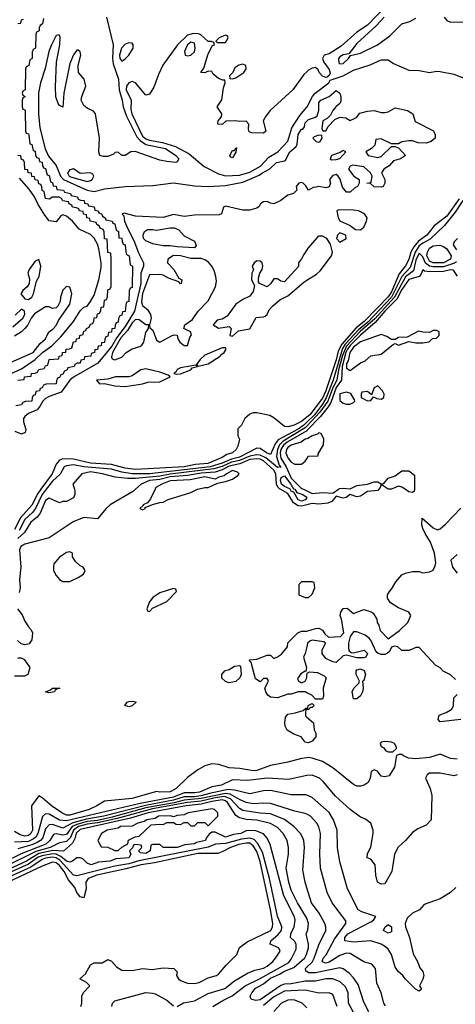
# Model space of a CAD drawing. Header units: inches. Extents: x 2348341 to 2479810, y 460419 to 613669.
# Tile 267 of 656: x 2398340 to 2400858, y 537023 to 542715. Entities that reach past the tile are written whole.
import ezdxf

# ---------------------------------------------------------------- set-up
doc = ezdxf.new("R2010")
doc.units = ezdxf.units.IN
doc.header["$MEASUREMENT"] = 0
for name, color, linetype in [('C3593', 7, 'Continuous'), ('C3594', 7, 'Continuous'), ('C4503', 7, 'Continuous'), ('C4504', 7, 'Continuous')]:
    doc.layers.add(name, color=color, linetype=linetype)

msp = doc.modelspace()

# ---------------------------------------------------------------- linework, layer by layer
at = {"layer": 'C3593', "color": 2}
for points, elevation in [([(2398462, 540000), (2398444.4, 539975.6), (2398410, 539908.2), (2398344.6, 539835.4), (2398310, 539768.3)], 30), ([(2398655.9, 540000), (2398658.8, 539990), (2398658.8, 539970), (2398651.3, 539950), (2398610, 539929), (2398590, 539928.7), (2398570, 539922), (2398510, 539948.7), (2398490, 539935.1), (2398458, 539862), (2398441.4, 539838.6), (2398404.9, 539810), (2398366.7, 539750), (2398330, 539716.5)], 38), ([(2399009.6, 540000), (2398998.8, 539990), (2398862.8, 539910), (2398840.7, 539890), (2398790.5, 539829.5), (2398710, 539837), (2398648.7, 539811.3), (2398510, 539719.3), (2398370, 539683.7), (2398346, 539670), (2398339.5, 539650), (2398346.4, 539550), (2398338.5, 539478.5), (2398342.3, 539430), (2398337.3, 539402.7)], 42), ([(2398493.2, 540000), (2398470, 539970.8), (2398430.6, 539889.4), (2398414, 539866), (2398370, 539825.3), (2398337.5, 539762.5)], 34), ([(2399122.6, 540000), (2399096, 539944), (2399078, 539922), (2399054, 539910), (2399054, 539906), (2399034, 539890), (2399050, 539882), (2399066, 539890), (2399066, 539894), (2399108, 539912), (2399150, 539924.7), (2399170, 539926), (2399198, 539942), (2399330, 539981), (2399368, 540000)], 46), ([(2400000, 539909.9), (2399970, 539902), (2399950, 539905), (2399922, 539922), (2399890, 539976), (2399846.3, 540000)], 42), ([(2400000, 539949.8), (2399990, 539939.8), (2399970, 539931.1), (2399950, 539939.2), (2399924.1, 539984.1), (2399910, 539988.9), (2399904, 540000)], 38), ([(2399930.3, 540000), (2399942.5, 539982.5), (2399976.3, 539970), (2399995.9, 539955.9), (2400000, 539950.3)], 38), ([(2399980.1, 540000), (2400000, 539990.6)], 42), ([(2400000, 539466), (2399970, 539466), (2399954, 539450), (2399954, 539390), (2399990, 539374), (2400000, 539374)], 46), ([(2398326.7, 539310), (2398354.6, 539274.6), (2398370, 539238), (2398390, 539204.7), (2398406.8, 539186.8), (2398414, 539170), (2398410.8, 539130), (2398394.2, 539105.8), (2398370, 539100.3), (2398347.5, 539107.5), (2398326.4, 539126.4)], 42), ([(2400000, 538823.8), (2399990, 538828.7), (2399950, 538828.7), (2399910, 538815.3), (2399890, 538815.3), (2399830, 538795.3), (2399790, 538799), (2399775.3, 538810), (2399762, 538830), (2399758, 538850), (2399778, 538890), (2399776.4, 538896.4), (2399770, 538906), (2399750, 538906), (2399730, 538888), (2399704, 538904), (2399678, 538998), (2399666, 539010), (2399670, 539014), (2399710, 539018), (2399770, 539042), (2399790, 539042), (2399810, 539022), (2399830, 539031.3), (2399852.9, 539047.1), (2399888.7, 539090), (2399890, 539112), (2399948.7, 539170), (2399970, 539179.1), (2399999.5, 539180.5), (2400000, 539180.7)], 42), ([(2400000, 539089), (2399991.3, 539050), (2399981, 539030), (2399998, 538970), (2399994, 538946), (2399990, 538948), (2399965.8, 538934.2), (2399946, 538906), (2399951.6, 538891.6), (2399970, 538882), (2399990, 538891.3), (2399999.3, 538910), (2400000, 538917)], 42), ([(2398310, 538922), (2398370, 538922), (2398388.7, 538931.3), (2398401.2, 538970), (2398370, 539014), (2398350, 539024), (2398330, 539024)], 46), ([(2400000, 538536.7), (2399990, 538538), (2399968, 538570), (2399924.8, 538584.8), (2399886.8, 538606.8), (2399874, 538630), (2399873.2, 538650), (2399876.5, 538683.5), (2399890, 538701), (2399932.7, 538707.3), (2399978, 538722), (2399994, 538734), (2400000, 538734)], 42), ([(2400000, 538726.7), (2399994, 538726), (2399992, 538710), (2399992, 538690), (2400000, 538683)], 42), ([(2400000, 538448), (2399970, 538443.7), (2399890, 538422), (2399790, 538402.9), (2399710, 538374), (2399690, 538372.4), (2399613, 538387), (2399550, 538389.6), (2399490.8, 538409.2), (2399450, 538414), (2399410, 538401.2), (2399370, 538379), (2399310, 538334), (2399244.9, 538270), (2399210, 538252), (2399149.6, 538249.6), (2399130, 538254), (2398990, 538212.7), (2398830, 538197.2), (2398786, 538170), (2398741, 538150), (2398630, 538116.4), (2398610, 538116.9), (2398582.9, 538130), (2398523.7, 538170), (2398470, 538217.2), (2398450, 538228.7), (2398408, 538170), (2398414.7, 538030), (2398404.6, 538010), (2398390, 537998), (2398370, 537994.5), (2398342.9, 538002.9), (2398310, 538022.4)], 46), ([(2400000, 538345.1), (2399990, 538344.5), (2399896.7, 538323.3), (2399770, 538329.7), (2399657.2, 538317.2), (2399570, 538319.7), (2399506, 538290), (2399450, 538280.5), (2399379.1, 538250), (2399350, 538244.9), (2399290, 538246.4), (2399230, 538221.3), (2399036.1, 538183.9), (2398610, 538083), (2398570, 538086.6), (2398510, 538121.5), (2398490, 538124), (2398471.3, 538108.7), (2398444.1, 538010), (2398432.3, 537990), (2398420.1, 537979.9), (2398390, 537964.9), (2398310, 537959.7)], 50), ([(2400000, 538231.8), (2399994.2, 538234.2), (2399910, 538234), (2399790, 538259.6), (2399750, 538257.6), (2399670, 538239.7), (2399581.2, 538261.2), (2399544.2, 538264.2), (2399437.5, 538242.5), (2399387.5, 538227.5), (2399350, 538222.2), (2399290, 538221.7), (2399230, 538202.1), (2399067.6, 538172.4), (2398826.4, 538110), (2398726.2, 538093.8), (2398647.6, 538072.4), (2398590, 538041.4), (2398530, 538061.5), (2398510, 538061.3), (2398490, 538037), (2398474.6, 537985.4), (2398461.1, 537970), (2398441.7, 537958.3), (2398410, 537943.9), (2398330, 537920.8)], 54), ([(2400000, 538121.3), (2399990, 538126.6), (2399930, 538139.5), (2399790, 538183), (2399750, 538186.6), (2399690, 538182.3), (2399650, 538189.7), (2399610, 538206), (2399557.2, 538237.2), (2399530, 538242.2), (2399390, 538211.9), (2399290, 538202.7), (2399232.7, 538187.3), (2399070, 538158.1), (2398874.8, 538105.2), (2398790, 538086.4), (2398730, 538079.4), (2398670, 538062.7), (2398643.7, 538050), (2398610, 538004.8), (2398590, 538000.3), (2398551.7, 538008.3), (2398535.8, 538004.2), (2398514.9, 537970), (2398491.6, 537948.4), (2398347.8, 537892.2), (2398130, 537787.2)], 58), ([(2400000, 537696.2), (2399989.4, 537730), (2399977.5, 537797.5), (2399985.6, 537930), (2399982, 537970), (2399975.1, 537990), (2399963.7, 538010), (2399924.5, 538050), (2399870, 538091.3), (2399790, 538124.4), (2399730, 538128.6), (2399630, 538144.2), (2399610, 538154.8), (2399558.9, 538210), (2399523.6, 538223.6), (2399470, 538216.8), (2399390, 538197.2), (2399310, 538189), (2399108, 538152), (2398902.5, 538097.5), (2398790, 538072.1), (2398730, 538063.8), (2398679.6, 538050), (2398650.8, 538030), (2398633.2, 537986.8), (2398610, 537964.8), (2398570, 537956.9), (2398517, 537930), (2398433.5, 537906.5), (2398238.9, 537810)], 62), ([(2400000.1, 537520.1), (2399946, 537610), (2399910, 537683.7), (2399895.1, 537730), (2399881.3, 537810), (2399894, 537890), (2399894.5, 537930), (2399887, 537970), (2399862.9, 538010), (2399830, 538045.1), (2399790, 538068), (2399710, 538087.3), (2399650, 538091.1), (2399610, 538100.5), (2399590, 538115.1), (2399541.8, 538190), (2399530, 538199.4), (2399510, 538204.5), (2399450, 538195.4), (2399390, 538179.9), (2399302, 538170), (2399082.4, 538130), (2398981.3, 538098.7), (2398690, 538034), (2398667.3, 538012.7), (2398659, 537981), (2398645.4, 537954.6), (2398592.7, 537907.3), (2398531.2, 537911.2), (2398450, 537894.4), (2398378.5, 537850), (2398250, 537791.1)], 66), ([(2399457.2, 537010), (2399514.3, 537045.7), (2399568.6, 537071.4), (2399643.7, 537130), (2399730, 537172.7), (2399895.1, 537264.9), (2399910, 537283), (2399938, 537342), (2399938.7, 537370), (2399928.5, 537388.5), (2399905.1, 537410), (2399907.8, 537430), (2399926, 537470), (2399933.2, 537510), (2399929.4, 537529.4), (2399866.6, 537650), (2399787.5, 537947.5), (2399770, 537984), (2399750, 538009), (2399705.6, 538025.6), (2399652.4, 538027.6), (2399618, 538010), (2399575.6, 538004.4), (2399530, 537989.8), (2399470, 538018), (2399450, 538018), (2399434.4, 538005.6), (2399417.3, 537982.7), (2399413.4, 537970), (2399362.5, 537957.5), (2399351.3, 537950), (2399294.6, 537945.4), (2399249.7, 537929.7), (2399169, 537929), (2399150, 537946), (2399110, 537946), (2399098, 537942), (2399094, 537910), (2399070, 537895.3), (2399038, 537898), (2399026, 537910), (2399046, 537930), (2399042, 537942), (2399010, 537946), (2398998, 537942), (2398992.7, 537927.3), (2398974, 537910), (2398982, 537890), (2398971, 537870), (2398895.2, 537864.8), (2398862, 537850), (2398794.8, 537845.2), (2398754, 537830), (2398730, 537838), (2398704, 537864), (2398690, 537869), (2398670, 537869), (2398646, 537850), (2398630, 537844.7), (2398610, 537851.2), (2398578, 537878), (2398550.3, 537890.3), (2398530, 537893), (2398470, 537882.1), (2398447.4, 537872.6), (2398390, 537832.2), (2398230, 537761)], 70), ([(2399250, 537010.8), (2399287.7, 537032.3), (2399350, 537042.4), (2399430, 537086.4), (2399525.9, 537114.1), (2399581.8, 537158.2), (2399656.9, 537203.1), (2399699.7, 537220.3), (2399750, 537232.4), (2399770, 537243.1), (2399802.7, 537270), (2399819.3, 537290), (2399845.2, 537330), (2399841.2, 537341.2), (2399835.3, 537350), (2399788.7, 537370), (2399792.7, 537390), (2399834.3, 537425.7), (2399853, 537450), (2399854.7, 537470), (2399830, 537532.7), (2399783.7, 537750), (2399743.2, 537903.2), (2399714.8, 537954.8), (2399695.1, 537975.1), (2399670, 537984.3), (2399622.4, 537977.6), (2399530, 537952.8), (2399471.3, 537948.7), (2399428.8, 537931.2), (2399027.9, 537852.1), (2398970, 537834.9), (2398890, 537821.6), (2398670, 537766.6), (2398650, 537769.7), (2398574.1, 537854.1), (2398550, 537869.9), (2398530, 537873.8), (2398490, 537867.1), (2398470, 537859.5), (2398403.5, 537816.5), (2398238.5, 537741.5)], 74), ([(2398694, 537010), (2398699, 537030), (2398699, 537070), (2398709.1, 537090.9), (2398746, 537130), (2398726, 537150), (2398688, 537170), (2398720.4, 537199.6), (2398750, 537252), (2398770, 537262), (2398816.4, 537263.6), (2398850, 537282), (2398870, 537272), (2398899.8, 537239.8), (2398930, 537221), (2398990, 537218.8), (2399050, 537230.8), (2399104.9, 537224.9), (2399170, 537233), (2399230.6, 537230.6), (2399250.8, 537210.8), (2399246.8, 537190), (2399258, 537170), (2399270, 537161), (2399310, 537146), (2399350, 537142.8), (2399378, 537150), (2399430, 537176), (2399478, 537190), (2399490, 537198), (2399534, 537250), (2399595.3, 537310), (2399610, 537351), (2399655.6, 537384.4), (2399791.5, 537450), (2399802.4, 537470), (2399804, 537490), (2399790.6, 537570), (2399730, 537849.2), (2399710, 537907), (2399690, 537938.3), (2399670, 537954.6), (2399650, 537955.2), (2399606, 537946), (2399559.3, 537930), (2399514.6, 537905.4), (2399484.6, 537895.4), (2399370, 537894.1), (2399119, 537841), (2399042.8, 537830), (2398954.2, 537805.8), (2398785.5, 537770), (2398734.9, 537750), (2398722.4, 537730), (2398724.9, 537690), (2398710, 537638), (2398690, 537645.2), (2398670, 537669.2), (2398657.8, 537697.8), (2398622.6, 537742.6), (2398597.8, 537790), (2398570, 537825.1), (2398550, 537841.5), (2398530, 537845.1), (2398470, 537822.3), (2398244.4, 537715.6)], 78), ([(2400000, 537413.2), (2399996.2, 537430), (2400000, 537438.7)], 66), ([(2400000, 537156.8), (2399990, 537156.8), (2399910, 537141.1), (2399870, 537139.8), (2399850, 537132.3), (2399730, 537048.9), (2399704.2, 537044.2), (2399681.2, 537050), (2399676.2, 537056.2), (2399673.3, 537070), (2399681.7, 537090), (2399704.1, 537115.9), (2399750, 537142.2), (2399790, 537174), (2399842.7, 537197.3), (2399870, 537214.5), (2399924, 537236), (2399987.6, 537292.4), (2399998.3, 537310), (2400000, 537316)], 66), ([(2400000, 537211.7), (2399994.8, 537214.8), (2399992, 537230), (2400000, 537237.7)], 62), ([(2398872.3, 537010), (2398877.2, 537030), (2398890, 537042.8), (2399069.6, 537090.4), (2399108.1, 537088.1), (2399123, 537083), (2399190, 537046), (2399230, 537014.8)], 74), ([(2400000, 537102), (2399985.1, 537105.1), (2399870, 537098.7), (2399810, 537065.7), (2399750, 537015.4)], 70), ([(2400000, 537001.8), (2399973.2, 537030), (2399930, 537047.3), (2399910, 537049.6), (2399890, 537047.3), (2399854, 537030), (2399810, 536980.9)], 74)]:
    msp.add_lwpolyline(points, dxfattribs=dict(at, elevation=elevation))
for points, elevation in [([(2398630, 539638), (2398610, 539635.3), (2398570, 539608.7), (2398538, 539570), (2398536, 539550), (2398536, 539530), (2398550, 539502), (2398570, 539478), (2398590, 539466.8), (2398630, 539467.3), (2398678, 539490), (2398708, 539510), (2398718, 539530), (2398706, 539550), (2398690, 539558), (2398663.1, 539583.1), (2398646, 539610), (2398646, 539630)], 46), ([(2399230, 539426), (2399150, 539402), (2399110, 539375.3), (2399091.3, 539350), (2399074, 539310), (2399078, 539298), (2399090, 539294), (2399108, 539312), (2399190, 539352), (2399246, 539410), (2399242, 539422)], 46), ([(2399550, 538882), (2399529.1, 538889.1), (2399509, 538909), (2399508, 538930), (2399526, 538950), (2399550, 538958), (2399582, 538978), (2399610, 538982), (2399616.9, 538976.9), (2399621, 538930), (2399612, 538910), (2399590, 538888.7)], 42), ([(2398510, 538824.2), (2398489.6, 538830), (2398518.6, 538841.4), (2398528.7, 538850), (2398572, 538850), (2398555.3, 538844.7), (2398543.6, 538836.4), (2398542, 538830), (2398530, 538828)], 42), ([(2398970, 538742), (2398948, 538750), (2398962, 538770), (2398970, 538774), (2398994.8, 538774.8), (2399014, 538770), (2398990, 538749)], 42), ([(2399452.5, 538152.5), (2399314, 538130), (2399290, 538118), (2399250, 538114), (2399230, 538106), (2399212.5, 538112.5), (2399142, 538110), (2399122.8, 538097.2), (2399074, 538090), (2399059.8, 538080.2), (2399022, 538070), (2398990, 538053.2), (2398922, 538050), (2398910, 538042), (2398844.7, 538030), (2398812, 538010), (2398792, 537970), (2398810, 537934), (2398850, 537931.3), (2398890, 537912), (2398910, 537912), (2398930, 537932), (2398966, 537950), (2398968.9, 537971.1), (2399008.4, 537991.6), (2399030, 537994), (2399100.4, 538059.6), (2399150, 538064.7), (2399170, 538062), (2399190, 538074), (2399230, 538074), (2399243.6, 538063.6), (2399270, 538062), (2399290, 538074), (2399310, 538074), (2399330, 538054), (2399350, 538054), (2399370, 538074), (2399410, 538074), (2399430, 538054), (2399486, 538110), (2399486, 538130), (2399466, 538150)], 70)]:
    msp.add_lwpolyline(points, close=True, dxfattribs=dict(at, elevation=elevation))
at = {"layer": 'C3594', "color": 2}
for points, elevation in [([(2398478, 542722), (2398472, 542690), (2398458, 542682), (2398452.7, 542667.3), (2398452, 542650), (2398438, 542642), (2398434, 542630), (2398431.3, 542550), (2398418, 542542), (2398412.7, 542527.3), (2398412, 542490), (2398398, 542482), (2398392, 542450), (2398378, 542442), (2398374, 542430), (2398371, 542310), (2398358, 542302), (2398354, 542290), (2398358, 542278), (2398371, 542270), (2398358, 542262), (2398354, 542250), (2398354, 542210), (2398358, 542198), (2398370, 542194), (2398372, 542188), (2398374, 542070), (2398378, 542058), (2398390, 542054), (2398392, 542048), (2398398, 541998), (2398410, 541994), (2398418, 541958), (2398430, 541954), (2398432, 541932), (2398438, 541918), (2398450, 541914), (2398454, 541894), (2398470, 541892), (2398471.6, 541871.6), (2398478, 541858), (2398490, 541854), (2398498, 541818), (2398510, 541814), (2398518, 541778), (2398530, 541774), (2398534, 541754), (2398550, 541752), (2398554, 541734), (2398594, 541730), (2398598, 541718), (2398634, 541710), (2398638, 541698), (2398674, 541690), (2398678, 541678), (2398691.6, 541671.6), (2398712, 541670), (2398714, 541654), (2398734, 541650), (2398738, 541638), (2398770, 541632), (2398774, 541614), (2398794, 541610), (2398798, 541598), (2398814, 541590), (2398818, 541578), (2398834, 541570), (2398838, 541558), (2398874, 541550), (2398878, 541538), (2398890, 541534), (2398898, 541498), (2398911.3, 541490), (2398914, 541454), (2398930, 541452), (2398931.6, 541431.6), (2398938, 541418), (2398950, 541414), (2398952.7, 541372.7), (2398958, 541358), (2398972, 541350), (2398978, 541298), (2398992, 541290), (2398990, 541166), (2398978, 541162), (2398972.7, 541147.3), (2398970, 541086), (2398958, 541082), (2398952.7, 541067.3), (2398950, 541028), (2398934, 541026), (2398930, 541006), (2398918, 541002), (2398912, 540988), (2398910, 540966), (2398898, 540962), (2398891.3, 540948.7), (2398890.8, 540930), (2398872, 540928), (2398870, 540908), (2398854, 540906), (2398850, 540886), (2398838, 540882), (2398831.6, 540868.4), (2398830, 540848.7), (2398812.7, 540847.3), (2398810, 540828.7), (2398792.7, 540827.3), (2398790, 540808), (2398774, 540806), (2398772, 540790), (2398754, 540786), (2398752, 540770), (2398714, 540766), (2398712, 540750), (2398692.7, 540747.3), (2398690, 540729), (2398671.6, 540728.4), (2398658, 540722), (2398654, 540710), (2398618, 540702), (2398614, 540690), (2398598, 540682), (2398590, 540666), (2398578, 540662), (2398570, 540646), (2398558, 540642), (2398552, 540628), (2398551.3, 540610), (2398492.7, 540607.3), (2398478, 540602), (2398470, 540586), (2398458, 540582), (2398454, 540570), (2398434, 540566), (2398430, 540546), (2398418, 540542), (2398411.6, 540528.4), (2398411, 540510), (2398372.7, 540507.3), (2398358, 540502), (2398350, 540488), (2398318, 540482)], 22), ([(2398330, 542692), (2398346, 542694), (2398350, 542714), (2398362, 542718)], 22), ([(2398842, 542730), (2398880.3, 542570), (2398875.9, 542490), (2398880, 542460), (2398910.3, 542370), (2398914.7, 542310), (2398932.4, 542250), (2398937.6, 542210), (2398957.2, 542157.2), (2399017.4, 542037.4), (2399035.8, 542015.8), (2399070, 541992.9), (2399183.8, 541970), (2399243, 541930), (2399259.3, 541910), (2399250, 541893.2), (2399242, 541890), (2399190, 541894.3), (2399150, 541902), (2399008.1, 541951.9), (2398982, 541950), (2398948.9, 541928.9), (2398930, 541928.7), (2398910, 541948), (2398892.7, 541947.3), (2398882, 541938), (2398850, 541924.5), (2398824.1, 541924.1), (2398804, 541930), (2398797.2, 541950), (2398802, 542030), (2398778, 542170), (2398766.6, 542186.6), (2398730, 542203.7), (2398710, 542219.3), (2398696.2, 542250), (2398698.4, 542270), (2398721.6, 542330), (2398711.8, 542370), (2398680.7, 542410), (2398678.7, 542450), (2398693, 542510), (2398689.4, 542529.4), (2398678, 542538), (2398670, 542539.3), (2398650, 542512), (2398630, 542462), (2398596, 542290), (2398590, 542209), (2398570, 542219), (2398562.7, 542230), (2398549.6, 542269.6), (2398547, 542327), (2398552.6, 542470), (2398572.4, 542570), (2398573.1, 542613.1), (2398568, 542628), (2398550, 542624), (2398523.7, 542570), (2398509, 542530), (2398487.5, 542432.5), (2398459.3, 542350), (2398448.8, 542291.2), (2398447.9, 542170), (2398456.5, 542090), (2398487.5, 541967.5), (2398506.3, 541926.3), (2398551.1, 541871.1), (2398576.3, 541810), (2398592.9, 541790), (2398730, 541729.2), (2398770, 541722), (2398830, 541737), (2398950, 541751.2), (2399110, 541756.4), (2399230, 541771.6), (2399350, 541754.6), (2399430, 541750.2), (2399530, 541756.5), (2399630, 541775.8), (2399724.9, 541815.1), (2399742.7, 541830), (2399786.9, 541853.1), (2399825.2, 541890), (2399870, 541898), (2399876.5, 541903.5), (2399901.2, 541950), (2399938.3, 541981.7), (2399944.2, 541995.8), (2399950, 542050.8), (2399970, 542081), (2399977.2, 542082.8), (2399985.6, 542094.4), (2399990, 542118), (2400000, 542127.7)], 26), ([(2400000, 542413.4), (2399983, 542397), (2399919.5, 542310), (2399787.7, 542190), (2399762.4, 542157.6), (2399747.3, 542130), (2399763, 542070), (2399750, 542058.4), (2399681.2, 542061.2), (2399666, 542066), (2399662.7, 542082.7), (2399665.2, 542110), (2399650, 542129), (2399610, 542125.2), (2399590, 542129.2), (2399531.3, 542128.7), (2399510, 542109), (2399486, 542110), (2399488, 542130), (2399507.3, 542152.7), (2399508, 542170), (2399482, 542210), (2399509.2, 542250.8), (2399519, 542321), (2399528, 542350), (2399526, 542366), (2399514, 542366), (2399490, 542375.3), (2399459, 542399), (2399450, 542415.3), (2399430, 542418), (2399410, 542408), (2399388, 542410), (2399404.7, 542435.3), (2399430, 542518), (2399455.3, 542564.7), (2399466, 542570), (2399462, 542582), (2399448.4, 542588.4), (2399430, 542589), (2399387.5, 542627.5), (2399373.5, 542633.5), (2399344.3, 542635.7), (2399310, 542624.5), (2399251.7, 542570), (2399167.9, 542452.1), (2399141.6, 542398.4), (2399116, 542324), (2399090, 542285.1), (2399070, 542278), (2399010, 542349.2), (2398990, 542357.2), (2398970, 542349.2), (2398958, 542330), (2398955.8, 542310), (2398983.8, 542250), (2398982.5, 542197.5), (2398988.3, 542170), (2399050, 542041.5), (2399070, 542025.1), (2399090, 542017.3), (2399165.4, 542005.4), (2399241.1, 541981.1), (2399319, 541939), (2399406.6, 541866.6), (2399490, 541822.8), (2399530, 541813), (2399610, 541815), (2399670, 541833.2), (2399732.1, 541867.9), (2399779.8, 541920.2), (2399832.6, 541950), (2399890, 542013.4), (2399914, 542090), (2399959.3, 542160.7), (2400000, 542208.8)], 30), ([(2398330, 540630.8), (2398366, 540634), (2398368, 540650), (2398406, 540654), (2398408, 540670), (2398428.7, 540671.3), (2398442, 540678), (2398450, 540692), (2398482, 540698), (2398490, 540714), (2398502, 540718), (2398510, 540750.8), (2398566, 540754), (2398568, 540770), (2398586, 540774), (2398588, 540790), (2398607.3, 540792.7), (2398608.7, 540810), (2398628.4, 540811.6), (2398642, 540818), (2398650, 540852), (2398666, 540854), (2398668, 540870), (2398686, 540874), (2398688, 540890), (2398706, 540894), (2398710, 540914), (2398722, 540918), (2398726, 540930), (2398742, 540938), (2398750, 540954), (2398762, 540958), (2398768.4, 540971.6), (2398770, 540992), (2398786, 540994), (2398790, 541014), (2398802, 541018), (2398808.4, 541031.6), (2398810, 541052), (2398826, 541054), (2398830, 541094), (2398842, 541098), (2398847.3, 541112.7), (2398850, 541154), (2398862, 541158), (2398868, 541172), (2398869.1, 541329.1), (2398866, 541366), (2398850, 541368), (2398846, 541446), (2398830, 541448), (2398828, 541488), (2398822, 541502), (2398806, 541510), (2398802, 541522), (2398786, 541530), (2398782, 541542), (2398748, 541550), (2398746, 541566), (2398728, 541570), (2398726, 541586), (2398708, 541590), (2398706, 541606), (2398686, 541610), (2398682, 541622), (2398668, 541628), (2398646, 541630), (2398642, 541642), (2398626, 541650), (2398622, 541662), (2398590, 541668), (2398582, 541682), (2398568, 541688), (2398530, 541688.7), (2398510, 541678), (2398490, 541682), (2398482, 541722), (2398470, 541728), (2398468.4, 541748.4), (2398462, 541762), (2398450, 541766), (2398446, 541786), (2398430, 541788), (2398426, 541806), (2398410, 541808), (2398407.3, 541827.3), (2398388.7, 541830), (2398387.3, 541847.3), (2398370, 541848.7), (2398368.4, 541888.4), (2398362, 541902), (2398350, 541906), (2398347.3, 541927.3), (2398329, 541930)], 22), ([(2398270, 540659.2), (2398350, 540696.9), (2398430, 540750.2), (2398471.1, 540790), (2398525.4, 540830), (2398578.2, 540881.8), (2398651.8, 540970), (2398690, 541031), (2398710, 541052), (2398730, 541058), (2398750, 541086), (2398770, 541122.8), (2398797.4, 541210), (2398810, 541282), (2398810.8, 541310), (2398798, 541390), (2398790, 541416.2), (2398771.2, 541451.2), (2398750, 541472.4), (2398683, 541503), (2398644.5, 541550), (2398610, 541578.9), (2398590, 541587), (2398578.5, 541581.5), (2398550, 541546), (2398510, 541552.7), (2398484.4, 541584.4), (2398446.1, 541646.1), (2398426.2, 541690), (2398394.9, 541734.9), (2398338, 541798)], 26), ([(2400000, 541745.5), (2399994.6, 541754.6), (2399978, 541770), (2399970, 541774), (2399954, 541770), (2399938, 541750), (2399942, 541730), (2399936.9, 541723.1), (2399922, 541710), (2399890, 541701.2), (2399850, 541669.4), (2399810, 541649.5), (2399790, 541653.2), (2399770, 541664), (2399750, 541662), (2399732, 541650), (2399724.7, 541635.3), (2399710, 541626), (2399670, 541613.2), (2399630, 541612.7), (2399530, 541636), (2399518, 541630), (2399506.8, 541593.2), (2399493, 541587), (2399350, 541584.2), (2399290, 541577.6), (2399230, 541589.4), (2399168.4, 541571.6), (2399010, 541578.7), (2398943.5, 541596.5), (2398932, 541590), (2398941, 541581), (2398946.4, 541550), (2398963.2, 541510), (2398999, 541439), (2399026.6, 541366.6), (2399056.5, 541310), (2399056, 541290), (2399040.5, 541250), (2399039.8, 541190), (2399003.8, 541030), (2398950, 540941.4), (2398902.1, 540877.9), (2398872.3, 540827.7), (2398790.9, 540729.1), (2398650, 540648.2), (2398630.2, 540630), (2398579, 540561), (2398510, 540536.5), (2398490, 540524.5), (2398472.7, 540510), (2398458.3, 540481.7), (2398440.2, 540459.8), (2398390, 540437.3), (2398370, 540421.6), (2398362.7, 540410), (2398362, 540390), (2398374.8, 540345.2), (2398370.7, 540329.3), (2398350, 540318), (2398314, 540334)], 26), ([(2400000, 541383.8), (2399982.3, 541357.7), (2399970, 541333.2), (2399951.3, 541310), (2399951.3, 541288.7), (2399870, 541199.5), (2399850, 541202.7), (2399830, 541217.2), (2399810, 541217.2), (2399790, 541188.7), (2399770, 541169.5), (2399726, 541190), (2399720.2, 541200.2), (2399720.2, 541219.8), (2399728.7, 541250), (2399741.2, 541270), (2399745.2, 541290), (2399741.2, 541310), (2399730, 541319.3), (2399710, 541321.2), (2399696, 541310), (2399684.7, 541290), (2399691, 541269), (2399682, 541250), (2399681, 541210), (2399698, 541178), (2399690, 541144), (2399670, 541117.2), (2399630, 541098), (2399590, 541069.4), (2399539.3, 541000.7), (2399510, 540982.7), (2399482, 540978), (2399458, 540950), (2399490, 540931), (2399550, 540942), (2399562, 540930), (2399554, 540890), (2399570, 540884.7), (2399604.7, 540915.3), (2399670, 540926.8), (2399707.3, 540992.7), (2399750, 540996.3), (2399758.3, 541001.7), (2399770, 541010.8), (2399783.1, 541036.9), (2399802, 541058), (2399844.8, 541095.2), (2399890, 541118), (2399981.8, 541198.2), (2400000, 541209.6)], 30), ([(2398273.7, 540726.3), (2398417, 540790), (2398457.5, 540842.5), (2398489.3, 540870.7), (2398508, 540910), (2398530, 540924), (2398550, 540946.8), (2398563.3, 540976.7), (2398629, 541070), (2398641.6, 541130), (2398630, 541169.2), (2398610, 541172), (2398588.8, 541151.2), (2398575.5, 541110), (2398573.7, 541086.3), (2398560.7, 541059.3), (2398551.3, 541050), (2398530, 541045.2), (2398510, 541054), (2398490, 541055.3), (2398424.8, 541015.2), (2398406, 540990), (2398387.7, 540950), (2398370.3, 540929.7), (2398350.2, 540909.8), (2398310, 540885.1)], 30), ([(2398300.1, 540939.9), (2398357.2, 540990), (2398369, 541010), (2398368, 541030), (2398350, 541042), (2398312.8, 541007.2)], 30), ([(2400000, 540416.5), (2399970, 540392.8), (2399926, 540370), (2399890, 540361.2), (2399870, 540364), (2399810, 540414), (2399786, 540426), (2399710, 540442), (2399690, 540442), (2399670, 540435.3), (2399642, 540410), (2399622, 540370), (2399602, 540350), (2399602, 540310), (2399611.3, 540290), (2399601, 540250), (2399590.8, 540230), (2399570.8, 540210), (2399538, 540202), (2399510, 540184.4), (2399426.8, 540150), (2399356.3, 540143.7), (2399289.9, 540129.9), (2399010, 540115.3), (2398950, 540122.6), (2398870, 540143.2), (2398750, 540150.8), (2398650, 540173.3), (2398590, 540175.5), (2398570, 540168.5), (2398550, 540145.6), (2398526.9, 540090), (2398462, 540000)], 30), ([(2400000, 540387.7), (2399981.7, 540370), (2399950, 540347.9), (2399834.3, 540285.7), (2399816.9, 540263.1), (2399790, 540200.5), (2399766.3, 540210), (2399730, 540235.1), (2399710, 540237.6), (2399610, 540185.9), (2399564.8, 540175.2), (2399510, 540150.5), (2399440.4, 540130), (2399089.9, 540089.9), (2398989.3, 540089.3), (2398930, 540098.9), (2398870, 540115.7), (2398710.5, 540130.5), (2398650, 540141.4), (2398610, 540136.4), (2398596.3, 540130), (2398573.1, 540086.9), (2398530, 540046.4), (2398493.2, 540000)], 34), ([(2400000, 540365.3), (2399990, 540354.6), (2399862.6, 540277.4), (2399842.4, 540257.6), (2399829.6, 540230), (2399824.1, 540190), (2399839.9, 540139.9), (2399847.8, 540129)], 38), ([(2400000, 540338.9), (2399886.8, 540273.2), (2399864.8, 540255.2), (2399849.1, 540230.9), (2399845, 540210), (2399850, 540179.6), (2399880.1, 540130), (2399910, 540064.2), (2399970, 540004.7), (2399980.1, 540000)], 42), ([(2400000, 540291.7), (2399990, 540289), (2399966.9, 540273.1), (2399910, 540256), (2399890, 540242), (2399882.6, 540230), (2399879.3, 540210), (2399890, 540182.8), (2399910, 540156), (2399930, 540146), (2399970, 540144.7), (2399990, 540162), (2400000, 540177)], 46), ([(2399847.8, 540129), (2399830, 540125.6), (2399762, 540182), (2399730, 540198.3), (2399710, 540199.9), (2399670, 540191.9), (2399610, 540166.3), (2399563.6, 540156.4), (2399510, 540131.3), (2399462.6, 540117.4), (2399210, 540087.6), (2399150, 540075.8), (2399010, 540062.9), (2398963.3, 540063.3), (2398890.9, 540070.9), (2398818, 540090), (2398750, 540100.8), (2398699.1, 540090), (2398647.3, 540030), (2398655.9, 540000)], 38), ([(2399846.3, 540000), (2399842.2, 540002.2), (2399832.7, 540012.7), (2399824.6, 540030), (2399821.7, 540090), (2399809.8, 540110), (2399750, 540165), (2399730, 540174), (2399710, 540176.2), (2399670, 540172.8), (2399612, 540148), (2399550, 540133.2), (2399510, 540112.3), (2399470, 540098.8), (2399390, 540093.8), (2399310, 540079.7), (2399210, 540072.2), (2399150, 540056.4), (2399090.7, 540050), (2399042, 540030), (2399009.6, 540000)], 42), ([(2399368, 540000), (2399370, 540001), (2399410, 540011), (2399430, 540011.3), (2399484, 540036), (2399530, 540044.7), (2399570, 540058), (2399600.4, 540079.6), (2399608, 540090), (2399599, 540099), (2399570, 540109), (2399534.8, 540090), (2399522.5, 540077.5), (2399491.3, 540070), (2399470, 540059.3), (2399410, 540071.3), (2399324.8, 540055.2), (2399210, 540049.7), (2399160.7, 540030), (2399127.3, 540010), (2399122.6, 540000)], 46), ([(2399904, 540000), (2399902.6, 540002.6), (2399870, 540016.8), (2399853.6, 540030), (2399848.1, 540050), (2399852.4, 540067.6), (2399870, 540078.4), (2399908, 540030), (2399923.1, 540003.1), (2399930, 540000.4), (2399930.3, 540000)], 38)]:
    msp.add_lwpolyline(points, dxfattribs=dict(at, elevation=elevation))
for points, elevation in [([(2399530, 542626), (2399494, 542610), (2399474, 542590), (2399482, 542582), (2399530, 542582), (2399546, 542610), (2399542, 542622)], 30), ([(2398970, 542581.6), (2398950, 542573.6), (2398928.9, 542550), (2398917.6, 542510), (2398919.3, 542490), (2398930, 542474), (2398950, 542487.7), (2398970.8, 542509.2), (2398995.1, 542550), (2398996, 542570), (2398990, 542579)], 30), ([(2399330, 542584.5), (2399310, 542569.4), (2399292.2, 542530), (2399296, 542510), (2399310, 542504.9), (2399330, 542508.8), (2399350.9, 542529.1), (2399354.7, 542550), (2399350, 542579)], 34), ([(2399630, 542457.2), (2399607.3, 542452.7), (2399584.5, 542435.5), (2399571.3, 542408.7), (2399552, 542390), (2399554, 542374), (2399570, 542372), (2399590, 542378), (2399635.3, 542410), (2399648.7, 542430), (2399648, 542450)], 30), ([(2399570, 541915.3), (2399560.2, 541920.2), (2399555.3, 541930), (2399570, 541958), (2399582, 541958), (2399590, 541974), (2399594, 541974), (2399590, 541948)], 30), ([(2398650, 541851.8), (2398630, 541846.6), (2398615.5, 541830), (2398626, 541810), (2398633, 541807), (2398730, 541779.3), (2398750, 541785.5), (2398759, 541790), (2398768.7, 541810), (2398762, 541822), (2398749, 541829), (2398690, 541826)], 30), ([(2399350, 541395.3), (2399250, 541401), (2399210, 541408), (2399170, 541407.3), (2399110, 541418.3), (2399070, 541436.2), (2399056.2, 541450), (2399053.6, 541470), (2399060.9, 541490), (2399078.4, 541501.6), (2399110, 541502.4), (2399130, 541497.6), (2399210, 541512.2), (2399232.2, 541512.2), (2399259, 541499), (2399290, 541464.9), (2399350, 541434), (2399361, 541410)], 26), ([(2399230, 541351.2), (2399196, 541330), (2399194.8, 541310), (2399231.4, 541271.4), (2399260.7, 541220.7), (2399278, 541210), (2399274, 541190), (2399270, 541188), (2399259, 541199), (2399200.1, 541220.1), (2399170, 541237), (2399150, 541241.6), (2399090, 541239), (2399050, 541131.6), (2399043.4, 541083.4), (2399050, 541062.6), (2399078.5, 541038.5), (2399095.2, 541010), (2399099.1, 540990), (2399090.5, 540950), (2399093.2, 540933.2), (2399110, 540919.1), (2399130, 540862.8), (2399150, 540850.5), (2399222, 540890), (2399233.7, 540893.7), (2399250, 540891.3), (2399254, 540870), (2399264.9, 540850), (2399290, 540830.6), (2399310, 540831.3), (2399323, 540877), (2399333.2, 540893.2), (2399328, 540910), (2399288.7, 540928.7), (2399294, 540950), (2399338.3, 540981.7), (2399371.6, 541030), (2399429.7, 541090), (2399472.8, 541170), (2399477.4, 541202.6), (2399474.8, 541230), (2399464, 541264), (2399450, 541289.6), (2399432.2, 541312.2), (2399410, 541326.6), (2399390, 541333.5), (2399330, 541334), (2399270, 541349.6)], 30), ([(2398450, 541328), (2398430, 541319), (2398394, 541270), (2398387.7, 541250), (2398396.8, 541216.8), (2398394, 541190), (2398383, 541170), (2398357.3, 541150), (2398346, 541130), (2398370, 541101), (2398390, 541097.3), (2398410, 541110.8), (2398419.6, 541130), (2398436.6, 541203.4), (2398453.3, 541230), (2398462.7, 541290)], 30), ([(2399010, 540982.3), (2398990, 540963.1), (2398962.3, 540917.7), (2398923.8, 540876.2), (2398876.9, 540790), (2398870, 540764.7), (2398874.9, 540754.9), (2398890, 540748.8), (2398930, 540763.1), (2398955.6, 540790), (2398990, 540812.4), (2399034.6, 540825.4), (2399046.5, 540833.5), (2399058.3, 540850), (2399070, 540907.3), (2399085.2, 540930), (2399086, 540950), (2399070, 540951.5), (2399030, 540980.4)], 30), ([(2399530, 540818), (2399510, 540818), (2399410, 540775.4), (2399382.4, 540750), (2399362, 540722), (2399371.3, 540711.3), (2399430, 540725.7), (2399499.3, 540770), (2399502.5, 540777.5), (2399522, 540790), (2399534, 540810)], 30), ([(2399358, 540718), (2399270, 540702.9), (2399250, 540693.3), (2399242.5, 540677.5), (2399231.3, 540670), (2399245.1, 540665.1), (2399270, 540667.4), (2399329, 540690), (2399337.2, 540702.8), (2399368, 540710)], 30), ([(2399070, 540696.4), (2399040.7, 540690), (2398990, 540656.2), (2398970.4, 540649.6), (2398894, 540650), (2398850, 540637.6), (2398784.7, 540630), (2398802, 540610), (2398830, 540611.3), (2398890, 540598.9), (2398950, 540594.6), (2399050, 540608.9), (2399080.5, 540619.5), (2399150, 540621.3), (2399209, 540650), (2399198.9, 540658.9), (2399150, 540676.9)], 30), ([(2399847.8, 540129), (2399850, 540126), (2399849.3, 540129.3)], 38)]:
    msp.add_lwpolyline(points, close=True, dxfattribs=dict(at, elevation=elevation))
at = {"layer": 'C4503', "color": 2}
for points, elevation in [([(2400416.3, 540000), (2400410, 539992.7), (2400350, 539987.3), (2400310, 539960.4), (2400290, 539956.9), (2400250, 539969.3), (2400227.1, 539952.9), (2400210, 539948.7), (2400170, 539960.9), (2400144.9, 539930), (2400120.9, 539919.1), (2400070, 539915), (2400030, 539917.8), (2400000, 539909.9)], 42), ([(2400000, 539990.6), (2400030, 539976.5), (2400090, 539981.3), (2400150, 539977.6), (2400183.9, 540000)], 42), ([(2400622, 540000), (2400622, 539998), (2400620.7, 539990), (2400610, 539980.9), (2400590, 539985.1), (2400568.9, 540000)], 42), ([(2400000, 539950.3), (2400000.2, 539950), (2400000, 539949.8)], 38), ([(2400000, 539180.7), (2400050, 539196.3), (2400070, 539197.3), (2400090, 539186), (2400104, 539164), (2400125.4, 539145.4), (2400195.3, 539150), (2400214, 539170), (2400200.9, 539250), (2400192.7, 539270), (2400196, 539290), (2400210.6, 539310.6), (2400232.8, 539312.8), (2400270, 539282), (2400330, 539306), (2400371.6, 539291.6), (2400383.6, 539283.6), (2400404.7, 539250), (2400406, 539230), (2400415.3, 539215.3), (2400424.5, 539184.5), (2400470, 539136), (2400478.6, 539141.4), (2400535.4, 539184.6), (2400583.7, 539230), (2400602, 539270), (2400588.9, 539288.9), (2400530, 539314), (2400483.1, 539343.1), (2400466, 539370), (2400466, 539390), (2400478, 539410), (2400490, 539422), (2400515.1, 539464.9), (2400550, 539506), (2400570, 539516), (2400610, 539524.7), (2400650, 539524.7), (2400670, 539518), (2400710, 539522), (2400730, 539532), (2400742, 539558), (2400745.2, 539574.8), (2400738.9, 539630), (2400715.2, 539695.2), (2400683.6, 539743.6), (2400670, 539774), (2400664.7, 539795.3), (2400667.5, 539832.5), (2400730, 539776.4), (2400755.1, 539764.9), (2400770, 539770.8), (2400800.9, 539799.1), (2400889.5, 539890.5)], 42), ([(2400870, 539624), (2400832, 539590), (2400842, 539550), (2400870, 539516)], 42), ([(2400000, 539374), (2400010, 539374), (2400030, 539394), (2400046, 539430), (2400042, 539462), (2400030, 539466), (2400000, 539466)], 46), ([(2400860.4, 538900.4), (2400830, 538928), (2400789.1, 538949.1), (2400770, 538968), (2400743.1, 538983.1), (2400650, 539086), (2400630, 539086), (2400591.1, 539068.9), (2400550, 539068), (2400526, 539090), (2400506.4, 539093.6), (2400490, 539088), (2400478.4, 539061.6), (2400466.4, 539053.6), (2400450, 539046), (2400430, 539046), (2400411.8, 539051.8), (2400401.2, 539061.2), (2400370, 539128), (2400360.2, 539140.2), (2400336.5, 539156.5), (2400290, 539175.3), (2400270, 539175.3), (2400251, 539150), (2400240.7, 539110), (2400240.7, 539080.7), (2400245.4, 539065.4), (2400256.9, 539056.9), (2400270, 539054.8), (2400330.7, 539070.7), (2400351.3, 539050), (2400342, 539030), (2400330, 539025.2), (2400290, 539025.2), (2400230, 539042), (2400210, 539038), (2400170, 538998), (2400150, 539002), (2400110, 539022), (2400088, 539050), (2400088, 539070), (2400108, 539110), (2400099, 539119), (2400030, 539128.7), (2400016.9, 539123.1), (2400004.7, 539110), (2400000, 539089)], 42), ([(2400000, 538917), (2400002, 538938), (2400014.6, 538945.4), (2400062, 538942), (2400101, 538921), (2400111, 538910), (2400094.8, 538850), (2400096, 538804), (2400090, 538786), (2400050, 538786), (2400028, 538810), (2400000, 538823.8)], 42), ([(2400890, 538668.7), (2400770, 538655.3), (2400759, 538670), (2400765.2, 538694.8), (2400806, 538710), (2400838, 538730), (2400848, 538750), (2400850, 538794), (2400870, 538814)], 42), ([(2400000, 538734), (2400006, 538734), (2400008, 538750), (2400030, 538762), (2400042, 538750), (2400030, 538738), (2400022, 538738), (2400010, 538728), (2400000, 538726.7)], 42), ([(2400000, 538683), (2400038, 538650), (2400042, 538610), (2400052, 538590), (2400051.3, 538570), (2400030, 538544), (2400010, 538535.3), (2400000, 538536.7)], 42), ([(2400870, 538439.6), (2400830, 538444.5), (2400770, 538469.3), (2400710, 538449.7), (2400630, 538442.4), (2400586.8, 538446.8), (2400559, 538459), (2400550, 538468), (2400532.7, 538467.3), (2400518, 538462), (2400506.4, 538393.6), (2400476.8, 538343.2), (2400450, 538337.2), (2400430, 538342), (2400408, 538370), (2400390, 538379), (2400371.1, 538368.9), (2400366, 538330), (2400354.4, 538305.6), (2400330.7, 538289.3), (2400310, 538284), (2400290, 538284), (2400270, 538294), (2400149.5, 538389.5), (2400090, 538426), (2400030, 538446.6), (2400010, 538449.4), (2400000, 538448)], 46), ([(2400870, 538349.3), (2400850, 538343.7), (2400770, 538358.4), (2400710, 538359.3), (2400696, 538350), (2400686.8, 538330), (2400713, 538270), (2400722, 538230), (2400718, 538090), (2400690, 538058), (2400642, 538038), (2400610, 538015.3), (2400571.3, 537970), (2400528, 537932), (2400506.8, 537890), (2400491, 537790), (2400450, 537719), (2400430, 537717.2), (2400409.3, 537729.3), (2400399.7, 537770), (2400396, 537830), (2400370, 537862), (2400349.2, 537870), (2400350, 537894), (2400369.3, 537930.7), (2400382.7, 538010), (2400382.7, 538030), (2400369.3, 538069.3), (2400334.8, 538094.8), (2400310, 538105.2), (2400250, 538149.2), (2400165.3, 538225.3), (2400095.1, 538310), (2400072.7, 538330), (2400030, 538347), (2400000, 538345.1)], 50), ([(2400862, 537698), (2400831.3, 537670), (2400770, 537633.2), (2400679.1, 537600.9), (2400651, 537570), (2400610, 537549.5), (2400579.5, 537520.5), (2400568.2, 537490), (2400570.4, 537470), (2400593, 537410), (2400614.6, 537314.6), (2400640.5, 537270), (2400654, 537234), (2400670, 537212), (2400675.5, 537190), (2400670, 537168), (2400651.3, 537130), (2400662, 537110), (2400650, 537098), (2400628, 537110), (2400568.7, 537170), (2400555.3, 537190), (2400529, 537210), (2400510, 537238), (2400489.4, 537310), (2400470, 537341.2), (2400454.9, 537354.9), (2400429, 537370), (2400370, 537389.6), (2400270, 537381.5), (2400219.3, 537390), (2400219.7, 537410), (2400236.9, 537430), (2400370, 537499.1), (2400385.2, 537510), (2400398, 537530), (2400318.3, 537558.3), (2400297.2, 537570), (2400234.5, 537690), (2400190, 537846), (2400177.2, 537930), (2400175.1, 538030), (2400155.1, 538090), (2400130, 538132.7), (2400030, 538219.3), (2400000, 538231.8)], 54), ([(2400454.8, 537014.8), (2400446, 537030), (2400429.2, 537090), (2400404.8, 537144.8), (2400397.2, 537230), (2400375.5, 537255.5), (2400330, 537269.2), (2400250, 537316), (2400230, 537318), (2400190, 537304.4), (2400130, 537266.2), (2400110, 537261.3), (2400088.5, 537268.5), (2400093.6, 537290), (2400110.9, 537309.1), (2400159.6, 537400.4), (2400225.2, 537490), (2400224.7, 537504.7), (2400146, 537610), (2400118, 537670), (2400079.5, 537810), (2400074.5, 537890), (2400079.6, 538010), (2400070, 538048.7), (2400058, 538070), (2400021.2, 538110), (2400000, 538121.3)], 58), ([(2400000, 537237.7), (2400030, 537266.4), (2400042.3, 537290), (2400070, 537366), (2400109.5, 537450), (2400109.5, 537469.5), (2400103.7, 537490), (2400072, 537550), (2400027, 537610), (2400000, 537696.2)], 62), ([(2400000, 537438.7), (2400006.5, 537453.5), (2400009.7, 537490), (2400000.1, 537520.1)], 66), ([(2400000, 537316), (2400009.7, 537350), (2400009.7, 537370), (2400000, 537413.2)], 66), ([(2400359.3, 536979.3), (2400330, 537035.3), (2400296.9, 537136.9), (2400270, 537176), (2400243.8, 537203.8), (2400210, 537227.3), (2400190, 537234), (2400050, 537205.6), (2400010, 537205.7), (2400000, 537211.7)], 62), ([(2400284.2, 536950), (2400241.6, 537030), (2400239.6, 537090), (2400223.3, 537123.3), (2400193.4, 537153.4), (2400150, 537171.2), (2400110, 537169.6), (2400050, 537156.9), (2400000, 537156.8)], 66), ([(2400174.5, 537010), (2400150, 537079), (2400130, 537089.2), (2400070, 537087.3), (2400000, 537102)], 70)]:
    msp.add_lwpolyline(points, dxfattribs=dict(at, elevation=elevation))
for points, elevation in [([(2400269.3, 538789.3), (2400262, 538830), (2400272.3, 538850), (2400301.2, 538878.8), (2400305.2, 538890), (2400285.1, 538930), (2400284.5, 538950), (2400290, 538957.3), (2400310, 538963), (2400332, 538952), (2400339.3, 538930), (2400330, 538895.3), (2400322, 538890), (2400324.9, 538850), (2400321.3, 538830), (2400310, 538807), (2400290, 538789.4)], 42), ([(2400450, 538542), (2400430, 538538), (2400424.7, 538530), (2400430, 538514), (2400444.7, 538504.7), (2400454, 538490), (2400470, 538482), (2400490, 538482), (2400498, 538482), (2400518, 538502), (2400518, 538510), (2400506, 538530), (2400490, 538538)], 46), ([(2400470, 537435.1), (2400442.7, 537450), (2400453.2, 537470), (2400470, 537484), (2400490, 537471), (2400490, 537442)], 50)]:
    msp.add_lwpolyline(points, close=True, dxfattribs=dict(at, elevation=elevation))
at = {"layer": 'C4504', "color": 2}
for points, elevation in [([(2400618.4, 542961.6), (2400350, 542683.9), (2400290, 542643.1), (2400197.9, 542562.1), (2400130, 542517.6), (2400101, 542510), (2400090.6, 542490), (2400098, 542470), (2400130, 542426.8), (2400135.4, 542404.6), (2400128.7, 542391.3), (2400118.4, 542381.6), (2400110, 542380.7), (2400090, 542388), (2400071.2, 542410), (2400064.9, 542424.9), (2400050, 542437.6), (2400030, 542434.3), (2400010, 542423.1), (2400000, 542413.4)], 30), ([(2400447, 542730), (2400400.2, 542679.8), (2400290, 542578), (2400243.6, 542516.4), (2400210, 542511.6), (2400190, 542499.3), (2400183.8, 542490), (2400184.7, 542464.7), (2400190, 542458.8), (2400210, 542462), (2400241.2, 542490), (2400252.7, 542507.3), (2400310, 542522), (2400408.7, 542570), (2400478.9, 542621.1), (2400550, 542690.8), (2400595.5, 542704.5), (2400630, 542724)], 34), ([(2400793.4, 542730), (2400810, 542710.7), (2400830, 542700.5), (2400890, 542702), (2400930, 542697.3), (2400990.5, 542710.5), (2401030, 542710.5), (2401070, 542680.7), (2401090, 542670.7), (2401110, 542667.3), (2401141.2, 542678.8), (2401200.1, 542719.9)], 34), ([(2400000, 542208.8), (2400001, 542210), (2400032.1, 542270), (2400049.1, 542290.9), (2400127, 542350), (2400134, 542366), (2400210, 542390.2), (2400270, 542423.7), (2400365.9, 542454.1), (2400430, 542482), (2400470, 542482.8), (2400502, 542462), (2400590, 542423.2), (2400650, 542421.6), (2400710, 542410.2), (2400750, 542417.2), (2400770, 542415.9), (2400850, 542399.3), (2400970, 542354.3)], 30), ([(2400000, 542127.7), (2400010, 542137.3), (2400049.4, 542150.6), (2400060.2, 542159.8), (2400069.3, 542190), (2400070, 542236), (2400081.2, 542250), (2400129.7, 542270.3), (2400170, 542306), (2400190.4, 542290.4), (2400196.3, 542270), (2400195.9, 542244.1), (2400190.5, 542229.5), (2400168.1, 542211.9), (2400151, 542190), (2400137.3, 542162.7), (2400117.3, 542142.7), (2400092, 542130), (2400086, 542086), (2400092.7, 542072.7), (2400110, 542072), (2400123.2, 542096.8), (2400162.7, 542137.3), (2400190, 542151), (2400226.4, 542146.4), (2400250, 542131.3), (2400288, 542150), (2400306.3, 542173.7), (2400350, 542186.8), (2400389.3, 542190.7), (2400430, 542179.1), (2400450, 542179.1), (2400470, 542182.8), (2400510, 542204.9), (2400582, 542190), (2400612, 542170), (2400626.8, 542126.8), (2400733, 542073), (2400741, 542050), (2400741, 542030), (2400718, 542010), (2400690, 542001.2), (2400643.2, 542003.2), (2400610, 542014), (2400590, 542015.3), (2400550, 542008), (2400530, 541998), (2400490, 541998), (2400430, 542026), (2400398, 542022), (2400394, 541990), (2400374, 541970), (2400342, 541950), (2400354, 541930), (2400410, 541918), (2400430, 541924.7), (2400490, 541982), (2400510, 541982), (2400530, 541974), (2400571.3, 541930), (2400542, 541910), (2400502, 541898), (2400476, 541870), (2400444.7, 541850), (2400431.3, 541830), (2400451, 541790), (2400451.3, 541770), (2400442, 541750), (2400430, 541746), (2400390, 541748.7), (2400367.3, 541767.3), (2400346, 541770), (2400370, 541774), (2400374.6, 541785.4), (2400378, 541810), (2400368.7, 541830), (2400330, 541864), (2400266, 541874), (2400250, 541868), (2400241, 541850), (2400272, 541810), (2400302, 541790), (2400302, 541770), (2400292, 541750), (2400277.3, 541742.7), (2400250, 541718), (2400230, 541718), (2400206.3, 541746.3), (2400192.7, 541792.7), (2400182, 541810), (2400170, 541819), (2400150, 541814), (2400131, 541790), (2400136, 541770), (2400130, 541748.7), (2400110, 541742.7), (2400070, 541749.5), (2400053, 541747), (2400036, 541744), (2400010, 541728.7), (2400000, 541745.5)], 26), ([(2400880, 541680), (2400810, 541579.8), (2400736.6, 541523.4), (2400694, 541470), (2400646.3, 541433.7), (2400617.7, 541402.3), (2400600.6, 541370), (2400590, 541327.8), (2400570, 541291.5), (2400534.4, 541245.6), (2400490, 541141.4), (2400470, 541113.5), (2400332.1, 540970), (2400286, 540934), (2400201.5, 540838.5), (2400180.6, 540799.4), (2400170, 540747.8), (2400110, 540568.4), (2400090, 540526.6), (2400017.1, 540430), (2400000, 540416.5)], 30), ([(2400902.5, 541670), (2400857.4, 541602.6), (2400795.5, 541524.5), (2400713.4, 541446.6), (2400670, 541423.7), (2400650, 541406.6), (2400625.7, 541370), (2400597.6, 541282.4), (2400549.7, 541230.3), (2400490, 541110.5), (2400353.2, 540966.8), (2400298.4, 540921.6), (2400221.6, 540838.4), (2400206.1, 540813.9), (2400153.1, 540630), (2400112.1, 540527.9), (2400090, 540492.7), (2400043.6, 540430), (2400000, 540387.7)], 34), ([(2400000, 541209.6), (2400055.7, 541244.3), (2400077, 541263), (2400143, 541350), (2400148, 541370), (2400137.6, 541417.6), (2400116, 541450), (2400090, 541462.9), (2400070, 541463.7), (2400061.7, 541458.3), (2400006.6, 541393.4), (2400000, 541383.8)], 30), ([(2400872, 541450), (2400851.3, 541430), (2400846.4, 541413.6), (2400864.9, 541384.9)], 38), ([(2400865.7, 541314.3), (2400852.9, 541307.1), (2400790, 541285.8), (2400730, 541285.6), (2400710, 541290.5), (2400686.5, 541306.5), (2400670, 541343.6), (2400650, 541366), (2400630, 541324.2), (2400617.1, 541262.9), (2400570, 541227.3), (2400507, 541110), (2400393.6, 540986.4), (2400308.3, 540911.7), (2400230, 540828.1), (2400205.8, 540774.2), (2400183.4, 540690), (2400173.6, 540630), (2400150, 540586.8), (2400121, 540510), (2400075, 540445), (2400000, 540365.3)], 38), ([(2400871.9, 541231.9), (2400847, 541267), (2400830, 541269.6), (2400790, 541258.5), (2400710, 541256.4), (2400680.5, 541260.5), (2400670, 541268.7), (2400659, 541241), (2400648.9, 541231.1), (2400590, 541212.5), (2400550, 541154.2), (2400521, 541099), (2400450.9, 541030), (2400395.5, 540964.5), (2400310, 540891), (2400250, 540831.9), (2400235.1, 540810), (2400225.6, 540790), (2400203.7, 540710), (2400199.8, 540630), (2400170, 540588.7), (2400138.5, 540501.5), (2400123.1, 540476.9), (2400079.2, 540420.8), (2400000.7, 540339.3), (2400000, 540338.9)], 42), ([(2400000, 540177), (2400010, 540192), (2400066, 540194), (2400066, 540206), (2400096.4, 540256.4), (2400098, 540290), (2400082, 540322), (2400070, 540326), (2400062, 540318), (2400030, 540308.7), (2400006.6, 540293.4), (2400000, 540291.7)], 46), ([(2400183.9, 540000), (2400190, 540004), (2400210, 540006.7), (2400250, 540002), (2400290, 540022), (2400350, 540030.5), (2400390, 540042.4), (2400410, 540042.4), (2400430, 540030.7), (2400446, 540034), (2400470, 540063.8), (2400510, 540077.3), (2400550, 540106.8), (2400570, 540107.3), (2400590, 540106), (2400622, 540082), (2400622, 540000)], 42), ([(2400568.9, 540000), (2400550, 540013.3), (2400530, 540017.6), (2400490, 540001.6), (2400470, 540001.6), (2400430, 540028), (2400424.9, 540010), (2400416.3, 540000)], 42)]:
    msp.add_lwpolyline(points, dxfattribs=dict(at, elevation=elevation))
for points, elevation in [([(2400070, 542048), (2400042, 542038), (2400034, 542030), (2400054, 542010), (2400070, 542006), (2400078, 542010), (2400088, 542030), (2400086, 542046)], 26), ([(2400210, 541958), (2400192.7, 541947.3), (2400142, 541930), (2400134, 541910), (2400144.7, 541904.7), (2400170, 541906), (2400190, 541912), (2400226, 541950)], 26), ([(2400184.7, 541615.3), (2400174, 541610), (2400181, 541570), (2400190, 541552), (2400250, 541524.7), (2400282, 541502), (2400310, 541500.7), (2400330, 541516), (2400345.2, 541550), (2400348.7, 541570), (2400332.5, 541592.5), (2400298, 541610), (2400270, 541614.5)], 30), ([(2400190, 541482), (2400178, 541470), (2400171, 541450), (2400190, 541428), (2400228, 541450), (2400226, 541470)], 30), ([(2400730, 541309.3), (2400710, 541318.8), (2400694.5, 541350), (2400697, 541370), (2400710, 541394.7), (2400730, 541407.5), (2400768.9, 541411.1), (2400790, 541404.1), (2400809.1, 541390), (2400834, 541350), (2400831.3, 541330), (2400790, 541309.3)], 34), ([(2400750, 540918), (2400730, 540918), (2400710, 540906), (2400670, 540908), (2400645.4, 540914.6), (2400579.6, 540880.4), (2400530, 540878), (2400510, 540866), (2400490, 540866), (2400463.1, 540883.1), (2400430, 540895.3), (2400310, 540852.1), (2400270, 540821.7), (2400249.4, 540790), (2400238.2, 540741.8), (2400230, 540728), (2400228.5, 540708.5), (2400230, 540701), (2400250, 540686.8), (2400310, 540731.3), (2400338, 540742), (2400370, 540770.8), (2400430, 540781), (2400500.4, 540839.6), (2400510, 540842), (2400530, 540834), (2400590, 540854), (2400630, 540846), (2400670, 540846), (2400707.3, 540852.7), (2400727.3, 540872.7), (2400750, 540874), (2400766, 540890), (2400766, 540910)], 46), ([(2400410, 540598), (2400390, 540586), (2400374, 540546), (2400350, 540566), (2400318, 540562), (2400314, 540550), (2400314, 540530), (2400350, 540512), (2400370, 540514), (2400386, 540534), (2400405.4, 540525.4), (2400430, 540522), (2400446, 540530), (2400448, 540550), (2400438, 540570)], 46), ([(2400230, 540562), (2400190, 540552.7), (2400190, 540514), (2400210, 540498), (2400230, 540491.3), (2400248.4, 540491.6), (2400270, 540502), (2400278, 540510), (2400276.4, 540516.4), (2400253.6, 540553.6)], 46)]:
    msp.add_lwpolyline(points, close=True, dxfattribs=dict(at, elevation=elevation))

doc.saveas('drawing.dxf')
